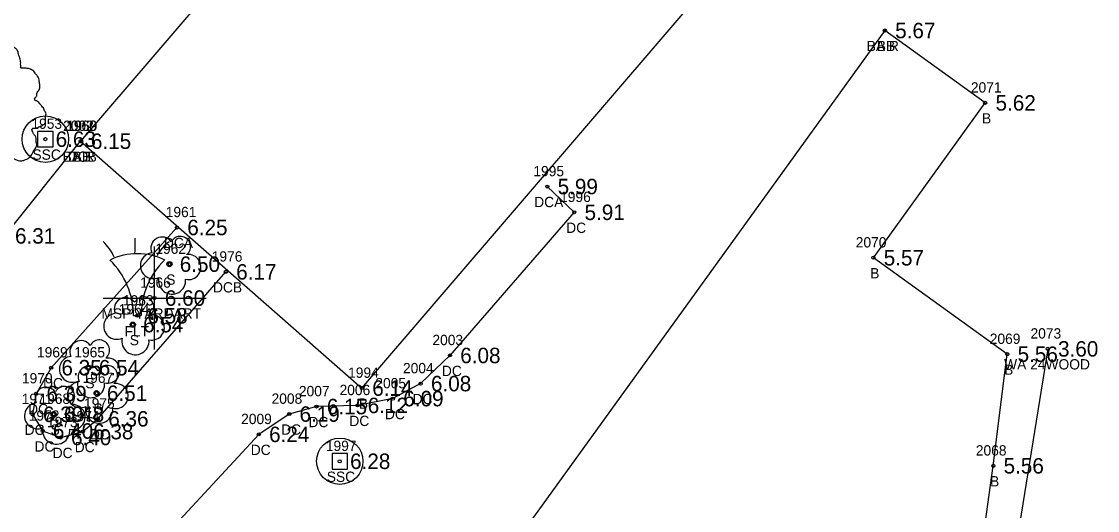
# Model space of a CAD drawing. Extents: x 2608598 to 2610682, y 641451 to 643526.
# Drawn here: x 2609219 to 2609323.3, y 643029.7 to 643077.1 of the extents above; entities that cross this region are included whole.
import ezdxf

# ---------------------------------------------------------------- set-up
doc = ezdxf.new("R2010")
doc.units = 0
for name, color, linetype in [('RD_EX_Bldg', 7, 'Continuous'), ('RD_EX_Bldg_txCode', 7, 'Continuous'), ('RD_EX_BldgApp', 7, 'Continuous'), ('RD_EX_BldgApp_txCode', 7, 'Continuous'), ('RD_EX_Conc', 7, 'Continuous'), ('RD_EX_Conc_txCode', 7, 'Continuous'), ('RD_EX_Misc', 7, 'Continuous'), ('RD_EX_Misc_txCode', 7, 'Continuous'), ('RD_EX_TX_Bldg_ELEV', 7, 'Continuous'), ('RD_EX_TX_BldgApp_ELEV', 7, 'Continuous'), ('RD_EX_TX_Conc_ELEV', 7, 'Continuous'), ('RD_EX_TX_Misc_ELEV', 7, 'Continuous'), ('RD_EX_TX_UT_ELEV', 7, 'Continuous'), ('RD_EX_TX_VEG_ELEV', 7, 'Continuous'), ('RD_EX_UT', 7, 'Continuous'), ('RD_EX_UT_txCode', 7, 'Continuous'), ('RD_EX_VEG', 7, 'Continuous'), ('RD_EX_VEG_txCode', 7, 'Continuous'), ('RD_SMD_Locator', 7, 'Continuous')]:
    doc.layers.add(name, color=color, linetype=linetype)

msp = doc.modelspace()

# ---------------------------------------------------------------- linework, layer by layer
at = {"layer": 'RD_EX_Bldg'}
for points in [[(2609224.76, 643065.49), (2609252.03, 643041.53), (2609297.39, 643094.51), (2609270.12, 643118.47), (2609224.76, 643065.49)], [(2609302.72, 643076.23), (2609262.63, 643020.64), (2609300.92, 642993), (2609309.27, 643005.35), (2609313.23, 643033.99), (2609314.59, 643044.82), (2609301.61, 643054.18), (2609312.45, 643069.21), (2609302.72, 643076.23)]]:
    msp.add_lwpolyline(points, dxfattribs=at)
at = {"layer": 'RD_EX_BldgApp'}
msp.add_line((2609229.88, 643048.57), (2609230.63, 643048.57), dxfattribs=at)
msp.add_lwpolyline([(2609318.51, 643045.34), (2609311.56, 643002.21), (2609309.33, 642988.76), (2609303.87, 642972.25), (2609299.18, 642957.88)], dxfattribs=at)
for centre, radius, start, end in [((2609192.17, 643055.91), 37.88, 358.0671, 0.2715), ((2609223.56, 643052.22), 4.89, 24.3279, 46.2665), ((2609235.14, 643052.97), 3.28, 123.2906, 154.4886), ((2609230.26, 643048.57), 6, 63.7794, 116.2206), ((2609222.38, 643048.57), 7.5, 0, 45.8366), ((2609238.13, 643048.57), 7.5, 134.1634, 180)]:
    msp.add_arc(centre, radius, start, end, dxfattribs=at)
at = {"layer": 'RD_EX_Conc'}
for points in [[(2609188.35, 643030.96), (2609197.19, 643033.81), (2609204.29, 643038.17), (2609210.32, 643044.73), (2609217.4, 643056.3), (2609224.76, 643065.49)], [(2609270, 643061.09), (2609272.61, 643058.59), (2609260.56, 643044.7), (2609257.72, 643041.97), (2609255.04, 643040.51), (2609251.59, 643039.85), (2609247.63, 643039.74), (2609244.98, 643039.01), (2609242.03, 643037.04), (2609225.85, 643019.54), (2609223.43, 643016.61), (2609221.42, 643012.89), (2609217.13, 643003.17)], [(2609234.1, 643057.12), (2609221.9, 643043.51), (2609220.45, 643040.99), (2609220.11, 643038.99), (2609221.07, 643037.37), (2609222.83, 643036.74), (2609224.97, 643037.31), (2609226.44, 643038.55), (2609238.84, 643052.81)]]:
    msp.add_lwpolyline(points, dxfattribs=at)
at = {"layer": 'RD_EX_Misc'}
for p, q in [((2609231.93, 643045.27), (2609231.93, 643055.27)), ((2609226.93, 643050.27), (2609236.93, 643050.27))]:
    msp.add_line(p, q, dxfattribs=at)
at = {"layer": 'RD_EX_UT'}
for p, q in [((2609222.09, 643066.44), (2609220.59, 643066.44)), ((2609220.59, 643066.44), (2609220.59, 643064.94)), ((2609222.09, 643064.94), (2609222.09, 643066.44)), ((2609220.59, 643064.94), (2609222.09, 643064.94)), ((2609250.63, 643035.18), (2609249.13, 643035.18)), ((2609249.13, 643035.18), (2609249.13, 643033.68)), ((2609250.63, 643033.68), (2609250.63, 643035.18)), ((2609249.13, 643033.68), (2609250.63, 643033.68))]:
    msp.add_line(p, q, dxfattribs=at)
for centre in [(2609221.34, 643065.69), (2609249.88, 643034.43)]:
    msp.add_circle(centre, 2.25, dxfattribs=at)
at = {"layer": 'RD_EX_VEG'}
for centre in [(2609233.37, 643053.56), (2609229.82, 643047.69), (2609225.52, 643043.51), (2609226.31, 643041.04), (2609222.14, 643039)]:
    msp.add_circle(centre, 0.25, dxfattribs=at)
for centre, radius, start, end in [((2609232.65, 643055.11), 1.08, 34.9763, 204.756), ((2609234.42, 643055.26), 0.995, 308.7626, 152.0467), ((2609231.81, 643053.41), 1.26, 96.4518, 294.734), ((2609235.21, 643053.28), 1.22, 256.5667, 98.1046), ((2609233.62, 643051.97), 1.32, 166.8827, 5.7589), ((2609229.1, 643049.24), 1.08, 34.9763, 204.756), ((2609230.87, 643049.39), 0.995, 308.7626, 152.0467), ((2609228.26, 643047.53), 1.26, 96.4518, 294.734), ((2609231.66, 643047.41), 1.22, 256.5667, 98.1046), ((2609224.8, 643045.06), 1.08, 34.9763, 204.756), ((2609226.57, 643045.21), 0.995, 308.7626, 152.0467), ((2609230.07, 643046.09), 1.32, 166.8827, 5.7589), ((2609223.96, 643043.36), 1.26, 96.4518, 294.734), ((2609225.59, 643042.59), 1.08, 34.9763, 204.756), ((2609227.35, 643042.74), 0.995, 308.7626, 152.0467), ((2609227.36, 643043.23), 1.22, 256.5667, 98.1046), ((2609221.42, 643040.54), 1.08, 34.9763, 204.756), ((2609223.19, 643040.7), 0.995, 308.7626, 152.0467), ((2609224.74, 643040.89), 1.26, 96.4518, 294.734), ((2609225.77, 643041.92), 1.32, 166.8827, 5.7589), ((2609228.15, 643040.76), 1.22, 256.5667, 98.1046), ((2609220.58, 643038.84), 1.26, 96.4518, 294.734), ((2609223.98, 643038.72), 1.22, 256.5667, 98.1046), ((2609226.55, 643039.44), 1.32, 166.8827, 5.7589), ((2609222.39, 643037.4), 1.32, 166.8827, 5.7589)]:
    msp.add_arc(centre, radius, start, end, dxfattribs=at)
msp.add_spline([(2609218.2, 643063.43), (2609218.12, 643063.61), (2609218.07, 643063.86), (2609218.15, 643063.83), (2609218.32, 643063.78), (2609218.6, 643063.66), (2609218.82, 643063.58), (2609219.15, 643063.61), (2609219.42, 643063.71), (2609219.87, 643063.98), (2609220.15, 643064.46), (2609220.42, 643064.86), (2609220.5, 643065.18), (2609220.45, 643065.41), (2609220.42, 643065.91), (2609220.22, 643066.16), (2609220.17, 643066.28), (2609220.07, 643066.68), (2609220.15, 643066.73), (2609220.42, 643066.78), (2609220.8, 643066.91), (2609221.07, 643067.03), (2609221.3, 643067.21), (2609221.37, 643067.43), (2609221.35, 643067.83), (2609221.4, 643068.23), (2609221.32, 643068.38), (2609221.22, 643068.53), (2609221.15, 643068.73), (2609221, 643068.88), (2609220.9, 643069.03), (2609220.8, 643069.13), (2609220.67, 643069.28), (2609220.5, 643069.4), (2609220.35, 643069.45), (2609220.3, 643069.6), (2609220.45, 643069.8), (2609220.5, 643069.9), (2609220.52, 643070.13), (2609220.75, 643070.48), (2609220.8, 643070.88), (2609220.75, 643071.3), (2609220.7, 643071.58), (2609220.55, 643071.85), (2609220.35, 643072.1), (2609220.22, 643072.28), (2609220.05, 643072.4), (2609219.72, 643072.53), (2609219.47, 643072.58), (2609219.12, 643072.58), (2609218.92, 643072.63), (2609218.95, 643072.68), (2609218.95, 643072.83), (2609218.95, 643073.1), (2609218.87, 643073.55), (2609218.72, 643074.05), (2609218.72, 643074.08), (2609218.62, 643074.33), (2609218.4, 643074.53), (2609218.22, 643074.63), (2609218.02, 643074.75), (2609217.77, 643074.78), (2609217.47, 643074.78), (2609217.2, 643074.73), (2609217, 643074.63), (2609216.82, 643074.5), (2609216.75, 643074.65), (2609216.65, 643074.95), (2609216.6, 643075.1), (2609216.45, 643075.28), (2609216.22, 643075.48), (2609215.77, 643075.6), (2609215.15, 643075.53), (2609214.85, 643075.33), (2609214.7, 643075.15), (2609214.65, 643075.28), (2609214.45, 643075.48), (2609214.35, 643075.65), (2609214.18, 643075.78), (2609214.03, 643075.88), (2609213.93, 643075.93)], degree=3, dxfattribs=at)
at = {"layer": 'RD_SMD_Locator'}
for centre in [(2609302.72, 643076.23), (2609302.72, 643076.23), (2609312.45, 643069.21), (2609221.34, 643065.69), (2609224.76, 643065.49), (2609224.76, 643065.49), (2609224.76, 643065.49), (2609270, 643061.09), (2609272.61, 643058.59), (2609234.1, 643057.12), (2609301.61, 643054.18), (2609233.37, 643053.56), (2609238.84, 643052.81), (2609231.93, 643050.27), (2609230.23, 643048.55), (2609229.82, 643047.69), (2609260.56, 643044.7), (2609314.59, 643044.82), (2609318.51, 643045.34), (2609221.9, 643043.51), (2609225.52, 643043.51), (2609252.03, 643041.53), (2609257.72, 643041.97), (2609220.45, 643040.99), (2609226.31, 643041.04), (2609255.04, 643040.51), (2609247.63, 643039.74), (2609251.59, 643039.85), (2609220.11, 643038.99), (2609222.14, 643039), (2609226.44, 643038.55), (2609244.98, 643039.01), (2609221.07, 643037.37), (2609224.97, 643037.31), (2609222.83, 643036.74), (2609242.03, 643037.04), (2609249.88, 643034.43), (2609313.23, 643033.99)]:
    msp.add_circle(centre, 0.15, dxfattribs=at)

# ---------------------------------------------------------------- texts
at = {"layer": 'RD_EX_Bldg_txCode'}
for s, p in [('BA R', (2609300.96, 643074.23)), ('BB', (2609301.94, 643074.23)), ('2071', (2609311.06, 643070.21)), ('2002', (2609223.06, 643066.49)), ('1960', (2609223.35, 643066.49)), ('B', (2609312.14, 643067.21)), ('BA R', (2609223.01, 643063.49)), ('BB', (2609223.98, 643063.49)), ('2070', (2609299.9, 643055.18)), ('B', (2609301.3, 643052.18)), ('2069', (2609312.89, 643045.82)), ('1994', (2609250.69, 643042.53)), ('B', (2609314.28, 643042.82)), ('B', (2609251.73, 643039.53)), ('2068', (2609311.54, 643034.99)), ('B', (2609312.92, 643031.99))]:
    msp.add_text(s, height=1, dxfattribs=at).set_placement(p)
at = {"layer": 'RD_EX_BldgApp_txCode'}
for s, p in [('1963', (2609228.86, 643049.55)), ('FLT', (2609229.01, 643046.55))]:
    msp.add_text(s, height=1, dxfattribs=at).set_placement(p)
at = {"layer": 'RD_EX_Conc_txCode'}
for s, p in [('1959', (2609223.42, 643066.49)), ('DCB', (2609223.51, 643063.49)), ('1995', (2609268.65, 643062.09)), ('1996', (2609271.24, 643059.59)), ('1961', (2609233.01, 643058.12)), ('DCA', (2609268.73, 643059.09)), ('DC', (2609271.83, 643056.59)), ('DCA', (2609232.83, 643055.12)), ('1976', (2609237.47, 643053.81)), ('DCB', (2609237.59, 643050.81)), ('2003', (2609258.86, 643045.7)), ('1969', (2609220.53, 643044.51)), ('2004', (2609256.01, 643042.97)), ('DC', (2609259.78, 643042.7)), ('1970', (2609219.07, 643041.99)), ('DC', (2609221.12, 643041.51)), ('2005', (2609253.33, 643041.51)), ('2007', (2609245.92, 643040.74)), ('2006', (2609249.86, 643040.85)), ('1971', (2609219.05, 643039.99)), ('1975', (2609225.09, 643039.55)), ('2008', (2609243.27, 643040.01)), ('DC', (2609256.94, 643039.97)), ('DC', (2609219.67, 643038.99)), ('1972', (2609219.73, 643038.37)), ('1974', (2609223.62, 643038.31)), ('DC', (2609254.26, 643038.51)), ('1973', (2609221.49, 643037.74)), ('2009', (2609240.32, 643038.04)), ('DC', (2609246.85, 643037.74)), ('DC', (2609250.81, 643037.85)), ('DC', (2609219.33, 643036.99)), ('DC', (2609225.66, 643036.55)), ('DC', (2609244.2, 643037.01)), ('DC', (2609220.29, 643035.37)), ('DC', (2609224.19, 643035.31)), ('DC', (2609222.05, 643034.74)), ('DC', (2609241.25, 643035.04))]:
    msp.add_text(s, height=1, dxfattribs=at).set_placement(p)
at = {"layer": 'RD_EX_Misc_txCode'}
for s, p in [('1966', (2609230.53, 643051.27)), ('MSP YARDART', (2609226.78, 643048.27)), ('2073', (2609316.84, 643046.34)), ('WA 24WOOD', (2609314.28, 643043.34))]:
    msp.add_text(s, height=1, dxfattribs=at).set_placement(p)
at = {"layer": 'RD_EX_TX_Bldg_ELEV'}
for s, p in [('5.67', (2609303.72, 643075.48)), ('5.67', (2609303.72, 643075.48)), ('5.62', (2609313.45, 643068.46)), ('6.15', (2609225.76, 643064.74)), ('6.15', (2609225.76, 643064.74)), ('5.57', (2609302.61, 643053.43)), ('5.56', (2609315.59, 643044.07)), ('6.14', (2609253.03, 643040.78)), ('5.56', (2609314.23, 643033.24))]:
    msp.add_text(s, height=1.5, dxfattribs=at).set_placement(p)
at = {"layer": 'RD_EX_TX_BldgApp_ELEV'}
msp.add_text('6.58', height=1.5, dxfattribs=at).set_placement((2609231.23, 643047.8))
at = {"layer": 'RD_EX_TX_Conc_ELEV'}
for s, p in [('6.15', (2609225.76, 643064.74)), ('5.99', (2609271, 643060.34)), ('5.91', (2609273.61, 643057.84)), ('6.31', (2609218.4, 643055.55)), ('6.25', (2609235.1, 643056.37)), ('6.17', (2609239.84, 643052.06)), ('6.08', (2609261.56, 643043.95)), ('6.35', (2609222.9, 643042.76)), ('6.08', (2609258.72, 643041.22)), ('6.39', (2609221.45, 643040.24)), ('6.15', (2609248.63, 643038.99)), ('6.12', (2609252.59, 643039.1)), ('6.09', (2609256.04, 643039.76)), ('6.39', (2609221.11, 643038.24)), ('6.36', (2609227.44, 643037.8)), ('6.19', (2609245.98, 643038.26)), ('6.40', (2609222.07, 643036.62)), ('6.40', (2609223.83, 643035.99)), ('6.38', (2609225.97, 643036.56)), ('6.24', (2609243.03, 643036.29))]:
    msp.add_text(s, height=1.5, dxfattribs=at).set_placement(p)
at = {"layer": 'RD_EX_TX_Misc_ELEV'}
for s, p in [('6.60', (2609232.93, 643049.52)), ('3.60', (2609319.51, 643044.59))]:
    msp.add_text(s, height=1.5, dxfattribs=at).set_placement(p)
at = {"layer": 'RD_EX_TX_UT_ELEV'}
for s, p in [('6.63', (2609222.34, 643064.94)), ('6.28', (2609250.88, 643033.68))]:
    msp.add_text(s, height=1.5, dxfattribs=at).set_placement(p)
at = {"layer": 'RD_EX_TX_VEG_ELEV'}
for s, p in [('6.50', (2609234.37, 643052.81)), ('6.54', (2609230.82, 643046.94)), ('6.54', (2609226.52, 643042.76)), ('6.51', (2609227.31, 643040.29)), ('6.48', (2609223.14, 643038.25))]:
    msp.add_text(s, height=1.5, dxfattribs=at).set_placement(p)
at = {"layer": 'RD_EX_UT_txCode'}
for s, p in [('1953', (2609219.99, 643066.69)), ('SSC', (2609220.09, 643063.69)), ('1997', (2609248.53, 643035.43)), ('SSC', (2609248.62, 643032.43))]:
    msp.add_text(s, height=1, dxfattribs=at).set_placement(p)
at = {"layer": 'RD_EX_VEG_txCode'}
for s, p in [('1962', (2609232, 643054.56)), ('S', (2609233.06, 643051.56)), ('1964', (2609228.45, 643048.69)), ('S', (2609229.52, 643045.69)), ('1965', (2609224.15, 643044.51)), ('1967', (2609224.94, 643042.04)), ('S', (2609225.22, 643041.51)), ('1968', (2609220.77, 643040)), ('S', (2609226, 643039.04)), ('S', (2609221.84, 643037))]:
    msp.add_text(s, height=1, dxfattribs=at).set_placement(p)

doc.saveas('drawing.dxf')
